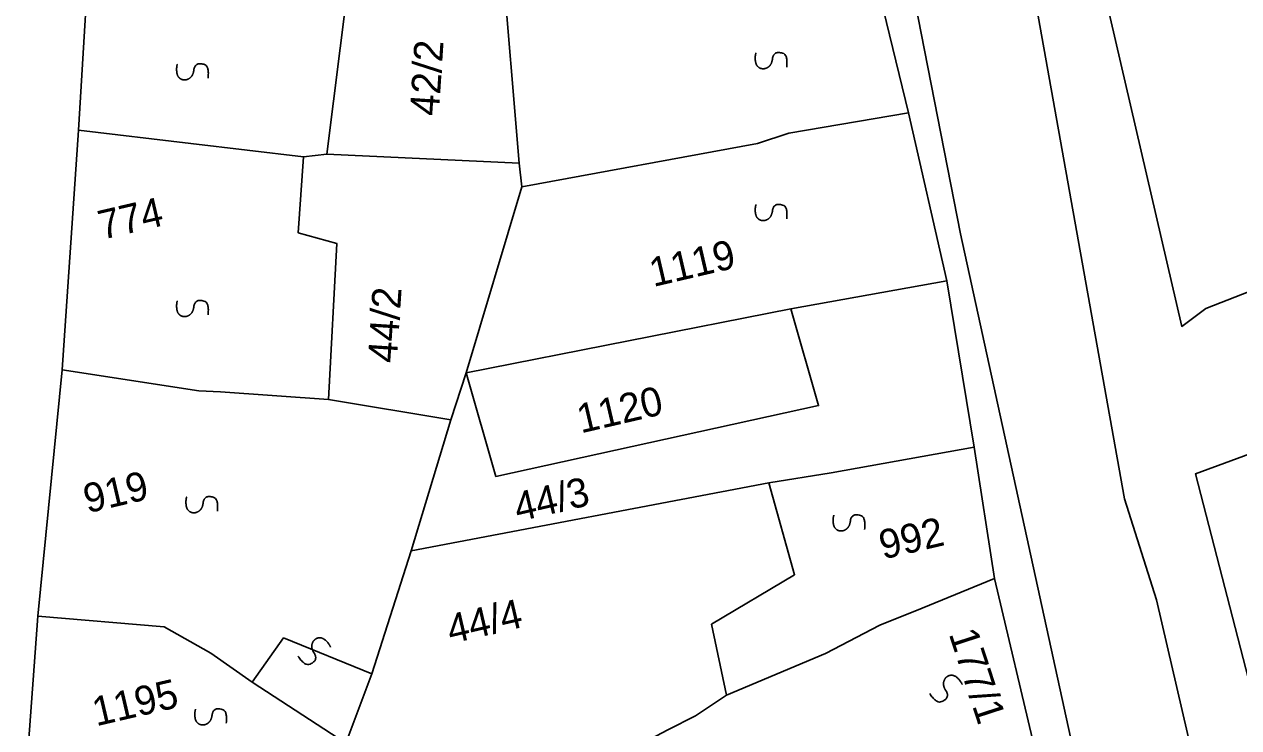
# Model space of a CAD drawing. Extents: x -581999 to -572728, y -1219553 to -1212032.
# Drawn here: x -577743.5 to -577659.8, y -1215321.4 to -1215272.9 of the extents above; entities that cross this region are included whole.
import ezdxf

# ---------------------------------------------------------------- set-up
doc = ezdxf.new("R2010")
doc.units = 0
for name, color, linetype in [('Vrstva 1', 7, 'Continuous'), ('Vrstva 2', 7, 'Continuous'), ('Vrstva 4', 7, 'Continuous'), ('Vrstva 6', 7, 'Continuous')]:
    doc.layers.add(name, color=color, linetype=linetype)

msp = doc.modelspace()

# ---------------------------------------------------------------- linework, layer by layer
at = {"layer": 'Vrstva 1'}
for points in [[(-577667.075, -1215341.576), (-577678.916, -1215287.359), (-577682.085, -1215271.318), (-577695.99, -1215205.934)], [(-577682.636, -1215210.418), (-577669.635, -1215267.984), (-577663.681, -1215293.739), (-577662.022, -1215292.493), (-577635.93, -1215282.318), (-577603.594, -1215270.956), (-577630.843, -1215250.03), (-577647.589, -1215236.743)], [(-577682.513, -1215279.02), (-577686.208, -1215263.817)], [(-577738.764, -1215264.669), (-577739.715, -1215280.213)], [(-577720.754, -1215267.245), (-577722.598, -1215281.878)], [(-577710.523, -1215268.452), (-577709.341, -1215282.483)], [(-577651.25, -1215376.61), (-577657.983, -1215344.65), (-577665.422, -1215312.568), (-577667.626, -1215305.616), (-577673.682, -1215271.719)], [(-577690.76, -1215280.418), (-577682.513, -1215279.02)], [(-577679.878, -1215290.599), (-577682.513, -1215279.02)], [(-577739.715, -1215280.213), (-577740.836, -1215296.727)], [(-577739.715, -1215280.213), (-577731.962, -1215281.132)], [(-577692.909, -1215281.129), (-577690.76, -1215280.418)], [(-577731.962, -1215281.132), (-577724.208, -1215282.051)], [(-577709.169, -1215284.111), (-577692.909, -1215281.129)], [(-577724.208, -1215282.051), (-577724.586, -1215287.291)], [(-577724.208, -1215282.051), (-577722.598, -1215281.878)], [(-577722.598, -1215281.878), (-577709.341, -1215282.483)], [(-577709.341, -1215282.483), (-577709.169, -1215284.111)], [(-577709.169, -1215284.111), (-577712.998, -1215296.93)], [(-577724.586, -1215287.291), (-577721.905, -1215288.028), (-577722.483, -1215298.765)], [(-577690.629, -1215292.527), (-577679.878, -1215290.599)], [(-577677.974, -1215302.06), (-577679.878, -1215290.599)], [(-577712.998, -1215296.93), (-577690.629, -1215292.527)], [(-577712.998, -1215296.93), (-577710.941, -1215304.071), (-577688.706, -1215299.196), (-577690.629, -1215292.527)], [(-577740.836, -1215296.727), (-577742.508, -1215313.708)], [(-577740.836, -1215296.727), (-577731.423, -1215298.176)], [(-577712.998, -1215296.93), (-577714.059, -1215300.171)], [(-577645.376, -1215297.123), (-577649.673, -1215299.088), (-577662.74, -1215303.899), (-577658.517, -1215320.179)], [(-577731.423, -1215298.176), (-577729.93, -1215298.237)], [(-577729.93, -1215298.237), (-577722.483, -1215298.765)], [(-577722.483, -1215298.765), (-577714.059, -1215300.171)], [(-577714.059, -1215300.171), (-577716.776, -1215309.193)], [(-577677.974, -1215302.06), (-577687.833, -1215303.815)], [(-577676.58, -1215311.102), (-577677.974, -1215302.06)], [(-577687.833, -1215303.815), (-577692.126, -1215304.517)], [(-577692.126, -1215304.517), (-577716.776, -1215309.193)], [(-577692.126, -1215304.517), (-577690.363, -1215310.85), (-577696.097, -1215314.254), (-577695.044, -1215319.137)], [(-577716.776, -1215309.193), (-577719.49, -1215317.672)], [(-577676.58, -1215311.102), (-577681.568, -1215313.156), (-577684.477, -1215314.312)], [(-577673.768, -1215323.039), (-577676.58, -1215311.102)], [(-577742.508, -1215313.708), (-577743.45, -1215326.534)], [(-577733.808, -1215314.431), (-577742.508, -1215313.708)], [(-577684.477, -1215314.312), (-577688.239, -1215316.28)], [(-577730.596, -1215316.254), (-577733.808, -1215314.431)], [(-577727.742, -1215318.256), (-577730.596, -1215316.254)], [(-577688.239, -1215316.28), (-577695.044, -1215319.137)], [(-577719.49, -1215317.672), (-577721.295, -1215322.46)], [(-577721.295, -1215322.46), (-577727.742, -1215318.256)], [(-577695.044, -1215319.137), (-577697.194, -1215320.572)], [(-577697.194, -1215320.572), (-577699.094, -1215321.523), (-577714.214, -1215329.52)]]:
    msp.add_lwpolyline(points, dxfattribs=at)
at = {"layer": 'Vrstva 4'}
msp.add_lwpolyline([(-577727.742, -1215318.256), (-577725.585, -1215315.194), (-577719.49, -1215317.672)], dxfattribs=at)
at = {"layer": 'Vrstva 6'}
for points in [[(-577690.907, -1215275.874), (-577690.812, -1215275.023), (-577691.542, -1215274.811), (-577691.859, -1215275.065), (-577691.904, -1215275.481), (-577692.055, -1215275.788), (-577692.304, -1215275.955), (-577692.531, -1215275.999), (-577692.794, -1215275.943), (-577693.049, -1215275.679), (-577693.089, -1215275.069), (-577693.019, -1215274.9)], [(-577730.785, -1215276.643), (-577730.69, -1215275.792), (-577731.42, -1215275.58), (-577731.737, -1215275.834), (-577731.782, -1215276.25), (-577731.933, -1215276.557), (-577732.182, -1215276.724), (-577732.409, -1215276.768), (-577732.672, -1215276.712), (-577732.927, -1215276.448), (-577732.967, -1215275.838), (-577732.897, -1215275.669)], [(-577690.907, -1215286.335), (-577690.812, -1215285.484), (-577691.542, -1215285.272), (-577691.859, -1215285.526), (-577691.904, -1215285.942), (-577692.055, -1215286.249), (-577692.304, -1215286.416), (-577692.531, -1215286.46), (-577692.794, -1215286.404), (-577693.049, -1215286.14), (-577693.089, -1215285.53), (-577693.019, -1215285.361)], [(-577730.785, -1215292.95), (-577730.69, -1215292.099), (-577731.42, -1215291.887), (-577731.737, -1215292.141), (-577731.782, -1215292.557), (-577731.933, -1215292.864), (-577732.182, -1215293.031), (-577732.409, -1215293.075), (-577732.672, -1215293.019), (-577732.927, -1215292.755), (-577732.967, -1215292.145), (-577732.897, -1215291.976)], [(-577730.143, -1215306.467), (-577730.048, -1215305.616), (-577730.778, -1215305.404), (-577731.095, -1215305.658), (-577731.14, -1215306.074), (-577731.291, -1215306.381), (-577731.54, -1215306.548), (-577731.767, -1215306.592), (-577732.03, -1215306.536), (-577732.285, -1215306.272), (-577732.325, -1215305.662), (-577732.255, -1215305.493)], [(-577685.539, -1215307.719), (-577685.444, -1215306.868), (-577686.174, -1215306.656), (-577686.491, -1215306.91), (-577686.536, -1215307.326), (-577686.687, -1215307.633), (-577686.936, -1215307.8), (-577687.163, -1215307.844), (-577687.426, -1215307.788), (-577687.681, -1215307.524), (-577687.721, -1215306.914), (-577687.651, -1215306.745)], [(-577724.589, -1215316.456), (-577724.109, -1215317.163), (-577723.415, -1215316.852), (-577723.338, -1215316.452), (-577723.574, -1215316.107), (-577723.659, -1215315.775), (-577723.577, -1215315.485), (-577723.433, -1215315.305), (-577723.197, -1215315.177), (-577722.832, -1215315.213), (-577722.405, -1215315.652), (-577722.35, -1215315.825)], [(-577681.051, -1215319.037), (-577680.571, -1215319.744), (-577679.877, -1215319.433), (-577679.8, -1215319.033), (-577680.036, -1215318.688), (-577680.121, -1215318.356), (-577680.039, -1215318.066), (-577679.895, -1215317.886), (-577679.659, -1215317.758), (-577679.294, -1215317.794), (-577678.867, -1215318.233), (-577678.812, -1215318.406)], [(-577729.529, -1215321.082), (-577729.434, -1215320.231), (-577730.164, -1215320.019), (-577730.481, -1215320.273), (-577730.526, -1215320.689), (-577730.677, -1215320.996), (-577730.926, -1215321.163), (-577731.153, -1215321.207), (-577731.416, -1215321.151), (-577731.671, -1215320.887), (-577731.711, -1215320.277), (-577731.641, -1215320.108)]]:
    msp.add_open_spline(points, degree=2, dxfattribs=at)

# ---------------------------------------------------------------- texts
at = {"layer": 'Vrstva 2'}
for s, rotation, p in [('42/2', 86.26578, (-577714.889, -1215279.274)), ('774', 13.13385, (-577738.092, -1215287.773)), ('1119', 13.13385, (-577700.099, -1215291.025)), ('44/2', 86.26578, (-577717.78, -1215296.296)), ('1120', 13.13385, (-577705.092, -1215301.113)), ('919', 13.13385, (-577739.105, -1215306.619)), ('44/3', 13.13385, (-577709.431, -1215307.204)), ('992', 13.13385, (-577684.268, -1215309.802)), ('44/4', 13.13385, (-577714.058, -1215315.613)), ('177/1', 288.03056, (-577679.746, -1215314.912)), ('1195', 13.13385, (-577738.494, -1215321.293))]:
    msp.add_text(s, height=2, rotation=rotation, dxfattribs=at).set_placement(p)

doc.saveas('drawing.dxf')
